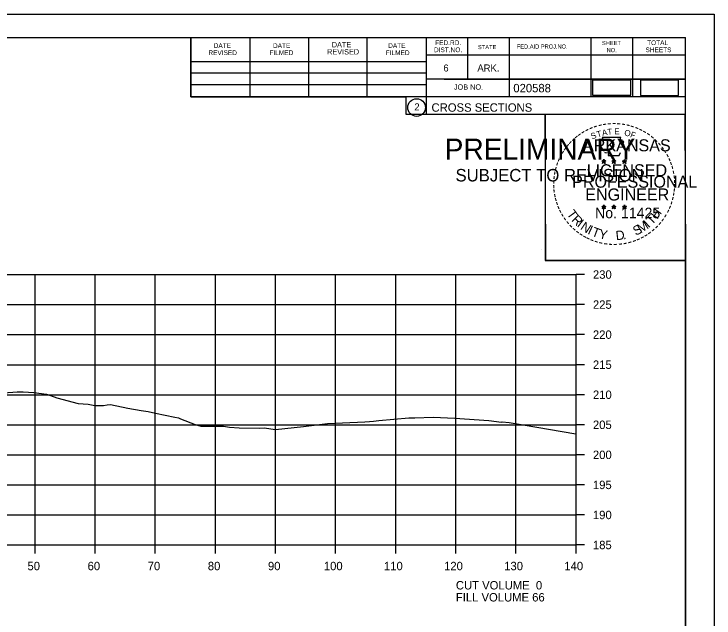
# Model space of a CAD drawing. Extents: x 1368968 to 1369915, y 377395 to 380381.
# Drawn here: x 1369184.6 to 1369301.1, y 379653.9 to 379754.4 of the extents above; entities that cross this region are included whole.
import ezdxf

# ---------------------------------------------------------------- set-up
doc = ezdxf.new("R2010")
doc.units = 0
for name, color, linetype in [('Default', 7, 'Continuous'), ('S_BREAKLINE_ANNOT', 7, 'Continuous'), ('S_BRIDGE', 7, 'Continuous'), ('S_BRIDGE_ANNOT', 7, 'Continuous'), ('S_BUILDING_ANNOT', 7, 'Continuous'), ('S_CAL_CORNER', 7, 'Continuous'), ('S_CTL_TABLE', 7, 'Continuous'), ('S_DITCHLINE_ANNOT', 7, 'Continuous'), ('S_DROP_INLET', 7, 'Continuous')]:
    doc.layers.add(name, color=color, linetype=linetype)

msp = doc.modelspace()

# ---------------------------------------------------------------- linework, layer by layer
at = {"layer": 'Default'}
for points in [[(1369280.88, 379740.9), (1369287.22, 379740.9), (1369287.22, 379743.42), (1369280.88, 379743.42)], [(1369288.84, 379740.87), (1369295.18, 379740.87), (1369295.18, 379743.39), (1369288.84, 379743.39)]]:
    msp.add_lwpolyline(points, close=True, dxfattribs=at)
at = {"layer": 'S_BREAKLINE_ANNOT'}
for p, q in [((1369278.13, 379666.06), (1369278.13, 379711.06)), ((1369279.53, 379711.06), (1369278.13, 379711.06)), ((1369279.53, 379706.06), (1369278.13, 379706.06)), ((1369279.53, 379701.06), (1369278.13, 379701.06)), ((1369279.53, 379696.06), (1369278.13, 379696.06)), ((1369279.53, 379691.06), (1369278.13, 379691.06)), ((1369279.53, 379686.06), (1369278.13, 379686.06)), ((1369279.53, 379681.06), (1369278.13, 379681.06)), ((1369279.53, 379676.06), (1369278.13, 379676.06)), ((1369279.53, 379671.06), (1369278.13, 379671.06)), ((1368998.13, 379666.06), (1369278.13, 379666.06)), ((1369188.13, 379664.66), (1369188.13, 379666.06)), ((1369198.13, 379664.66), (1369198.13, 379666.06)), ((1369208.13, 379664.66), (1369208.13, 379666.06)), ((1369218.13, 379664.66), (1369218.13, 379666.06)), ((1369228.13, 379664.66), (1369228.13, 379666.06)), ((1369238.13, 379664.66), (1369238.13, 379666.06)), ((1369248.13, 379664.66), (1369248.13, 379666.06)), ((1369258.13, 379664.66), (1369258.13, 379666.06)), ((1369268.13, 379664.66), (1369268.13, 379666.06)), ((1369278.13, 379664.66), (1369278.13, 379666.06)), ((1369279.53, 379666.06), (1369278.13, 379666.06))]:
    msp.add_line(p, q, dxfattribs=at)
at = {"layer": 'S_BRIDGE_ANNOT'}
for p, q in [((1368980.13, 379750.52), (1369296.31, 379750.52)), ((1369214.05, 379740.64), (1369214.05, 379750.52)), ((1369223.91, 379740.64), (1369223.91, 379750.32)), ((1369233.67, 379740.64), (1369233.67, 379750.32)), ((1369243.35, 379740.64), (1369243.35, 379750.32)), ((1369253.21, 379750.52), (1369253.21, 379737.72)), ((1369260.05, 379750.52), (1369260.05, 379743.58)), ((1369266.99, 379750.52), (1369266.99, 379740.64)), ((1369280.57, 379750.52), (1369280.57, 379740.64)), ((1369287.51, 379750.52), (1369287.51, 379740.64)), ((1369296.31, 379545.06), (1369296.31, 379750.52)), ((1369296.31, 379747.58), (1369253.21, 379747.58)), ((1369296.31, 379747.6), (1369296.31, 379747.6)), ((1369214.05, 379746.5), (1369253.21, 379746.5)), ((1369214.05, 379744.64), (1369253.21, 379744.64)), ((1369296.31, 379743.58), (1369253.21, 379743.58)), ((1369256.17, 379743.58), (1369296.31, 379743.58)), ((1369214.05, 379740.64), (1369214.05, 379742.7)), ((1369214.05, 379742.7), (1369253.21, 379742.7)), ((1369296.31, 379740.64), (1369214.05, 379740.64)), ((1369253.21, 379737.72), (1369296.31, 379737.72))]:
    msp.add_line(p, q, dxfattribs=at)
msp.add_circle((1369251.6, 379738.85), 1.47, dxfattribs=at)
at = {"layer": 'S_BUILDING_ANNOT'}
for p, q in [((1369282.4, 379729.97), (1369282.75, 379729.86)), ((1369282.4, 379729.97), (1369282.65, 379729.93)), ((1369282.4, 379729.97), (1369282.64, 379729.85)), ((1369282.75, 379730.23), (1369282.71, 379729.97)), ((1369282.75, 379729.86), (1369282.75, 379730.23)), ((1369282.75, 379730.23), (1369282.8, 379729.98)), ((1369283.09, 379729.97), (1369282.75, 379729.86)), ((1369283.09, 379729.97), (1369282.81, 379729.92)), ((1369283.09, 379729.97), (1369282.89, 379729.87)), ((1369284.07, 379729.97), (1369284.42, 379729.86)), ((1369284.07, 379729.97), (1369284.32, 379729.93)), ((1369284.07, 379729.97), (1369284.31, 379729.85)), ((1369284.42, 379730.23), (1369284.38, 379729.97)), ((1369284.42, 379729.86), (1369284.42, 379730.23)), ((1369284.42, 379730.23), (1369284.47, 379729.98)), ((1369284.76, 379729.97), (1369284.42, 379729.86)), ((1369284.76, 379729.97), (1369284.48, 379729.92)), ((1369284.76, 379729.97), (1369284.56, 379729.87)), ((1369285.83, 379729.96), (1369286.18, 379729.85)), ((1369285.83, 379729.96), (1369286.09, 379729.92)), ((1369285.83, 379729.96), (1369286.07, 379729.84)), ((1369286.18, 379730.21), (1369286.14, 379729.96)), ((1369286.18, 379729.85), (1369286.18, 379730.21)), ((1369286.18, 379730.21), (1369286.23, 379729.96)), ((1369286.53, 379729.96), (1369286.18, 379729.85)), ((1369286.53, 379729.96), (1369286.24, 379729.91)), ((1369286.53, 379729.96), (1369286.32, 379729.86)), ((1369282.53, 379729.56), (1369282.75, 379729.86)), ((1369282.53, 379729.56), (1369282.66, 379729.81)), ((1369282.53, 379729.56), (1369282.75, 379729.78)), ((1369282.96, 379729.56), (1369282.75, 379729.86)), ((1369282.96, 379729.56), (1369282.75, 379729.78)), ((1369282.96, 379729.56), (1369282.82, 379729.86)), ((1369284.2, 379729.56), (1369284.42, 379729.86)), ((1369284.2, 379729.56), (1369284.33, 379729.81)), ((1369284.2, 379729.56), (1369284.42, 379729.78)), ((1369284.63, 379729.56), (1369284.42, 379729.86)), ((1369284.63, 379729.56), (1369284.42, 379729.78)), ((1369284.63, 379729.56), (1369284.49, 379729.86)), ((1369285.97, 379729.55), (1369286.18, 379729.85)), ((1369285.97, 379729.55), (1369286.09, 379729.8)), ((1369285.97, 379729.55), (1369286.18, 379729.77)), ((1369286.39, 379729.55), (1369286.18, 379729.85)), ((1369286.39, 379729.55), (1369286.18, 379729.77)), ((1369286.39, 379729.55), (1369286.26, 379729.84)), ((1369282.39, 379722.4), (1369282.74, 379722.29)), ((1369282.39, 379722.4), (1369282.65, 379722.35)), ((1369282.39, 379722.4), (1369282.63, 379722.28)), ((1369282.53, 379721.99), (1369282.74, 379722.29)), ((1369282.53, 379721.99), (1369282.65, 379722.24)), ((1369282.53, 379721.99), (1369282.74, 379722.21)), ((1369282.74, 379722.65), (1369282.7, 379722.4)), ((1369282.74, 379722.29), (1369282.74, 379722.65)), ((1369282.74, 379722.65), (1369282.79, 379722.4)), ((1369283.09, 379722.4), (1369282.74, 379722.29)), ((1369282.96, 379721.99), (1369282.74, 379722.29)), ((1369282.96, 379721.99), (1369282.74, 379722.21)), ((1369283.09, 379722.4), (1369282.8, 379722.35)), ((1369282.96, 379721.99), (1369282.82, 379722.28)), ((1369283.09, 379722.4), (1369282.89, 379722.3)), ((1369284.06, 379722.4), (1369284.41, 379722.29)), ((1369284.06, 379722.4), (1369284.32, 379722.35)), ((1369284.06, 379722.4), (1369284.3, 379722.28)), ((1369284.2, 379721.99), (1369284.41, 379722.29)), ((1369284.2, 379721.99), (1369284.32, 379722.24)), ((1369284.2, 379721.99), (1369284.41, 379722.21)), ((1369284.41, 379722.65), (1369284.37, 379722.4)), ((1369284.41, 379722.29), (1369284.41, 379722.65)), ((1369284.41, 379722.65), (1369284.46, 379722.4)), ((1369284.76, 379722.4), (1369284.41, 379722.29)), ((1369284.63, 379721.99), (1369284.41, 379722.29)), ((1369284.63, 379721.99), (1369284.41, 379722.21)), ((1369284.76, 379722.4), (1369284.47, 379722.35)), ((1369284.63, 379721.99), (1369284.49, 379722.28)), ((1369284.76, 379722.4), (1369284.56, 379722.3)), ((1369285.83, 379722.39), (1369286.18, 379722.28)), ((1369285.83, 379722.39), (1369286.08, 379722.34)), ((1369285.83, 379722.39), (1369286.07, 379722.27)), ((1369285.96, 379721.98), (1369286.18, 379722.28)), ((1369285.96, 379721.98), (1369286.09, 379722.23)), ((1369285.96, 379721.98), (1369286.18, 379722.2)), ((1369286.18, 379722.64), (1369286.14, 379722.39)), ((1369286.18, 379722.28), (1369286.18, 379722.64)), ((1369286.18, 379722.64), (1369286.23, 379722.39)), ((1369286.53, 379722.39), (1369286.18, 379722.28)), ((1369286.39, 379721.98), (1369286.18, 379722.28)), ((1369286.39, 379721.98), (1369286.18, 379722.2)), ((1369286.53, 379722.39), (1369286.24, 379722.34)), ((1369286.39, 379721.98), (1369286.26, 379722.27)), ((1369286.53, 379722.39), (1369286.32, 379722.29))]:
    msp.add_line(p, q, dxfattribs=at)
for points in [[(1369282.44, 379733.85), (1369282.71, 379733.02)], [(1369285.95, 379732.93), (1369286.09, 379733.21), (1369285.41, 379733.19), (1369285.56, 379733.85), (1369282.44, 379733.85)], [(1369282.93, 379731.43), (1369282.93, 379731.34), (1369283.49, 379731.32), (1369283.44, 379730.85), (1369285.31, 379730.85), (1369285.51, 379731.38)], [(1369282.75, 379730.23), (1369282.96, 379729.56), (1369282.4, 379729.97), (1369283.09, 379729.97), (1369282.53, 379729.56), (1369282.75, 379730.23)], [(1369284.42, 379730.23), (1369284.63, 379729.56), (1369284.07, 379729.97), (1369284.76, 379729.97), (1369284.2, 379729.56), (1369284.42, 379730.23)], [(1369286.18, 379730.21), (1369286.39, 379729.55), (1369285.83, 379729.96), (1369286.53, 379729.96), (1369285.97, 379729.55), (1369286.18, 379730.21)], [(1369282.74, 379722.65), (1369282.96, 379721.99), (1369282.39, 379722.4), (1369283.09, 379722.4), (1369282.53, 379721.99), (1369282.74, 379722.65)], [(1369284.41, 379722.65), (1369284.63, 379721.99), (1369284.06, 379722.4), (1369284.76, 379722.4), (1369284.2, 379721.99), (1369284.41, 379722.65)], [(1369286.18, 379722.64), (1369286.39, 379721.98), (1369285.83, 379722.39), (1369286.53, 379722.39), (1369285.96, 379721.98), (1369286.18, 379722.64)]]:
    msp.add_lwpolyline(points, dxfattribs=at)
for centre, radius in [((1369282.75, 379729.86), 0.172), ((1369282.75, 379729.86), 0.145), ((1369282.75, 379729.86), 0.116), ((1369282.75, 379729.86), 0.0991), ((1369284.42, 379729.86), 0.172), ((1369284.42, 379729.86), 0.145), ((1369284.42, 379729.86), 0.116), ((1369284.42, 379729.86), 0.0991), ((1369286.18, 379729.85), 0.172), ((1369286.18, 379729.85), 0.145), ((1369286.18, 379729.85), 0.116), ((1369286.18, 379729.85), 0.0991), ((1369282.75, 379729.86), 0.0747), ((1369282.75, 379729.86), 0.0495), ((1369282.75, 379729.86), 0.0296), ((1369284.42, 379729.86), 0.0747), ((1369284.42, 379729.86), 0.0495), ((1369284.42, 379729.86), 0.0296), ((1369286.18, 379729.85), 0.0747), ((1369286.18, 379729.85), 0.0495), ((1369286.18, 379729.85), 0.0296), ((1369282.74, 379722.29), 0.172), ((1369282.74, 379722.29), 0.145), ((1369282.74, 379722.29), 0.116), ((1369282.74, 379722.29), 0.0991), ((1369282.74, 379722.29), 0.0747), ((1369282.74, 379722.29), 0.0495), ((1369282.74, 379722.29), 0.0296), ((1369284.41, 379722.29), 0.172), ((1369284.41, 379722.29), 0.145), ((1369284.41, 379722.29), 0.116), ((1369284.41, 379722.29), 0.0991), ((1369284.41, 379722.29), 0.0747), ((1369284.41, 379722.29), 0.0495), ((1369284.41, 379722.29), 0.0296), ((1369286.18, 379722.28), 0.172), ((1369286.18, 379722.28), 0.145), ((1369286.18, 379722.28), 0.116), ((1369286.18, 379722.28), 0.0991), ((1369286.18, 379722.28), 0.0747), ((1369286.18, 379722.28), 0.0495), ((1369286.18, 379722.28), 0.0296)]:
    msp.add_circle(centre, radius, dxfattribs=at)
at = {"layer": 'S_CTL_TABLE'}
msp.add_lwpolyline([(1369179.96, 379691.16), (1369185.16, 379691.54), (1369186.18, 379691.56), (1369187.95, 379691.45), (1369190.05, 379691.17), (1369190.69, 379690.96), (1369191.78, 379690.57), (1369195.29, 379689.61), (1369196.95, 379689.49), (1369198.1, 379689.28), (1369199.51, 379689.26), (1369200.12, 379689.4), (1369200.67, 379689.41), (1369203.56, 379688.84), (1369205.76, 379688.45), (1369206.95, 379688.26), (1369208.18, 379688), (1369211.39, 379687.32), (1369211.97, 379687.2), (1369212.35, 379687.03), (1369214.77, 379686.13), (1369215.73, 379685.82), (1369219.45, 379685.83), (1369220.49, 379685.66), (1369222.1, 379685.54), (1369225.53, 379685.5), (1369226.23, 379685.58), (1369228.13, 379685.26), (1369232.77, 379685.8), (1369236.75, 379686.29), (1369242.98, 379686.54), (1369243.76, 379686.61), (1369244.44, 379686.66), (1369245.34, 379686.78), (1369250.28, 379687.2), (1369251.28, 379687.23), (1369254.38, 379687.32), (1369257.98, 379687.17), (1369263.61, 379686.76), (1369265.72, 379686.52), (1369265.85, 379686.53), (1369266.99, 379686.46), (1369269.32, 379686.05), (1369278.07, 379684.55), (1369278.13, 379684.54)], dxfattribs=at)
at = {"layer": 'S_DITCHLINE_ANNOT'}
for p, q in [((1368998.13, 379711.06), (1369278.13, 379711.06)), ((1369188.13, 379666.06), (1369188.13, 379711.06)), ((1369198.13, 379666.06), (1369198.13, 379711.06)), ((1369208.13, 379666.06), (1369208.13, 379711.06)), ((1369218.13, 379666.06), (1369218.13, 379711.06)), ((1369228.13, 379666.06), (1369228.13, 379711.06)), ((1369238.13, 379666.06), (1369238.13, 379711.06)), ((1369248.13, 379666.06), (1369248.13, 379711.06)), ((1369258.13, 379666.06), (1369258.13, 379711.06)), ((1369268.13, 379666.06), (1369268.13, 379711.06)), ((1369278.13, 379666.06), (1369278.13, 379711.06)), ((1368998.13, 379706.06), (1369278.13, 379706.06)), ((1368998.13, 379701.06), (1369278.13, 379701.06)), ((1368998.13, 379696.06), (1369278.13, 379696.06)), ((1368998.13, 379691.06), (1369278.13, 379691.06)), ((1368998.13, 379686.06), (1369278.13, 379686.06)), ((1368998.13, 379681.06), (1369278.13, 379681.06)), ((1368998.13, 379676.06), (1369278.13, 379676.06)), ((1368998.13, 379671.06), (1369278.13, 379671.06)), ((1368998.13, 379666.06), (1369278.13, 379666.06))]:
    msp.add_line(p, q, dxfattribs=at)
at = {"layer": 'S_DROP_INLET'}
for p, q in [((1368967.73, 379754.41), (1369301.07, 379754.41)), ((1369272.35, 379715.26), (1369272.35, 379715.26))]:
    msp.add_line(p, q, dxfattribs=at)
for points in [[(1368967.73, 379754.41), (1369301.07, 379754.41), (1369301.07, 379541.07), (1368967.73, 379541.07)], [(1369214.05, 379750.52), (1369214.05, 379740.64), (1369249.79, 379740.64), (1369249.79, 379737.72), (1369272.99, 379737.72), (1369272.99, 379713.38), (1369296.31, 379713.38), (1369296.31, 379545.06), (1368980.13, 379545.06), (1368980.13, 379750.52)], [(1369272.99, 379737.72), (1369296.19, 379737.72), (1369296.31, 379713.38), (1369273.11, 379713.38)]]:
    msp.add_lwpolyline(points, close=True, dxfattribs=at)

# ---------------------------------------------------------------- texts
at = {"layer": 'S_BRIDGE'}
for s, p in [('230', (1369280.93, 379710.36)), ('225', (1369280.93, 379705.36)), ('220', (1369280.93, 379700.36)), ('215', (1369280.93, 379695.36)), ('210', (1369280.93, 379690.36)), ('205', (1369280.93, 379685.36)), ('200', (1369280.93, 379680.36)), ('195', (1369280.93, 379675.36)), ('190', (1369280.93, 379670.36)), ('185', (1369280.93, 379665.36)), ('50', (1369186.87, 379661.86)), ('60', (1369196.87, 379661.86)), ('70', (1369206.87, 379661.86)), ('80', (1369216.87, 379661.86)), ('90', (1369226.87, 379661.86)), ('100', (1369236.17, 379661.86)), ('110', (1369246.17, 379661.86)), ('120', (1369256.17, 379661.86)), ('130', (1369266.17, 379661.86)), ('140', (1369276.17, 379661.86)), ('CUT VOLUME  0', (1369258.13, 379658.66)), ('FILL VOLUME 66', (1369258.13, 379656.66))]:
    msp.add_text(s, height=1.4, dxfattribs=at).set_placement(p)
at = {"layer": 'S_BRIDGE_ANNOT'}
for s, height, p in [('FED.RD.', 0.782, (1369254.69, 379749.24)), ('SHEET', 0.684, (1369282.43, 379749.24)), ('TOTAL', 0.782, (1369289.95, 379749.24)), ('DATE', 0.782, (1369217.85, 379748.76)), ('DATE', 0.782, (1369227.71, 379748.76)), ('DATE', 0.879, (1369237.49, 379748.86)), ('DATE', 0.782, (1369246.87, 379748.76)), ('DIST.NO.', 0.782, (1369254.49, 379748.06)), ('STATE', 0.684, (1369261.81, 379748.56)), ('FED.AID PROJ.NO.', 0.684, (1369268.27, 379748.66)), ('NO.', 0.684, (1369283.21, 379748.06)), ('SHEETS', 0.782, (1369289.67, 379748.06)), ('REVISED', 0.782, (1369216.97, 379747.58)), ('FILMED', 0.782, (1369227.13, 379747.58)), ('REVISED', 0.879, (1369236.71, 379747.68)), ('FILMED', 0.782, (1369246.47, 379747.58)), ('6', 1.17, (1369256.05, 379744.84)), ('ARK.', 1.172, (1369261.71, 379744.84)), ('020588', 1.4, (1369267.69, 379741.38)), ('JOB NO.', 0.879, (1369257.81, 379741.82)), ('2', 1.17, (1369251.22, 379738.37)), ('CROSS SECTIONS', 1.4, (1369254.08, 379738.15))]:
    msp.add_text(s, height=height, rotation=360, dxfattribs=at).set_placement(p)
at = {"layer": 'S_BUILDING_ANNOT'}
for s, height, rotation, p in [('-', 1.6, 19.1761, (1369281.19, 379734.98)), ('-', 1.6, 13.6301, (1369281.94, 379735.22)), ('-', 1.6, 10.2193, (1369282.62, 379735.38)), ('-', 1.6, 5.8968, (1369283.34, 379735.49)), ('-', 1.6, 0.1862, (1369284.12, 379735.56)), ('-', 1.6, 357.743, (1369284.84, 379735.55)), ('-', 1.6, 352.1617, (1369285.58, 379735.49)), ('-', 1.6, 347.2049, (1369286.3, 379735.38)), ('-', 1.6, 342.3362, (1369286.94, 379735.22)), ('-', 1.6, 34.0636, (1369279.32, 379734.02)), ('-', 1.6, 28.7918, (1369279.92, 379734.39)), ('-', 1.6, 24.3072, (1369280.55, 379734.71)), ('S', 1, 21.594, (1369280.79, 379733.53)), ('T', 1, 16.4036, (1369281.71, 379733.86)), ('A', 1, 11.2132, (1369282.53, 379734.11)), ('T', 1, 6.0228, (1369283.38, 379734.28)), ('E', 1, 0.8323, (1369284.49, 379734.39)), ('O', 1, 350.4515, (1369286.09, 379734.18)), ('F', 1, 340.0707, (1369287.05, 379733.95)), ('-', 1.6, 337.8551, (1369287.67, 379735)), ('-', 1.6, 334.1211, (1369288.3, 379734.73)), ('-', 1.6, 329.6409, (1369288.88, 379734.45)), ('-', 1.6, 325.8627, (1369289.53, 379734.09)), ('-', 1.6, 42.9622, (1369277.84, 379732.83)), ('-', 1.6, 38.9507, (1369278.27, 379733.25)), ('-', 1.6, 36.2317, (1369278.75, 379733.63)), ('ARKANSAS', 2, 360, (1369279.29, 379731.56)), ('-', 1.6, 320.5297, (1369290.14, 379733.66)), ('-', 1.6, 315.5786, (1369290.73, 379733.17)), ('-', 1.6, 50.6142, (1369276.99, 379731.87)), ('-', 1.6, 48.423, (1369277.39, 379732.35)), ('-', 1.6, 309.8797, (1369291.3, 379732.62)), ('-', 1.6, 306.6522, (1369291.83, 379732.02)), ('-', 1.6, 58.0706, (1369276.25, 379730.77)), ('-', 1.6, 54.2325, (1369276.57, 379731.3)), ('-', 1.4, 303.6753, (1369292.31, 379731.45)), ('-', 1.6, 299.6684, (1369292.63, 379730.85)), ('-', 1.6, 67.7743, (1369275.68, 379729.55)), ('-', 1.6, 62.8713, (1369275.93, 379730.16)), ('-', 1.6, 294.6628, (1369292.96, 379730.23)), ('-', 1.6, 75.461, (1369275.26, 379728.2)), ('-', 1.6, 72.3945, (1369275.46, 379728.92)), ('LICENSED', 2, 360, (1369279.89, 379727.41)), ('DWB', 0.01, 360, (1369282.73, 379729.86)), ('DWB', 0.01, 360, (1369284.4, 379729.86)), ('DWB', 0.01, 360, (1369286.17, 379729.85)), ('-', 1.6, 290.5728, (1369293.21, 379729.66)), ('-', 1.6, 285.1233, (1369293.45, 379729.08)), ('-', 1.6, 81.2013, (1369275.13, 379727.49)), ('-', 1.6, 280.5493, (1369293.65, 379728.33)), ('-', 1.6, 89.0622, (1369275.03, 379726.1)), ('-', 1.6, 85.1863, (1369275.05, 379726.8)), ('PROFESSIONAL', 2, 360, (1369277.47, 379725.51)), ('-', 1.6, 276.5962, (1369293.81, 379727.57)), ('-', 1.6, 274.3301, (1369293.87, 379726.84)), ('-', 1.6, 94.1959, (1369275.06, 379725.37)), ('ENGINEER', 2, 360, (1369279.65, 379723.38)), ('-', 1.6, 263.5172, (1369293.89, 379725.55)), ('-', 1.6, 269.9407, (1369293.9, 379726.21)), ('-', 1.6, 98.9479, (1369275.13, 379724.71)), ('-', 1.6, 101.7149, (1369275.27, 379723.97)), ('-', 1.6, 260.9953, (1369293.81, 379724.89)), ('-', 1.6, 105.4578, (1369275.43, 379723.38)), ('-', 1.6, 109.0874, (1369275.65, 379722.75)), ('-', 1.6, 252.8681, (1369293.52, 379723.49)), ('-', 1.6, 255.7626, (1369293.7, 379724.21)), ('-', 1.6, 114.0643, (1369275.9, 379722.15)), ('-', 1.6, 115.7289, (1369276.2, 379721.53)), ('T', 1.54, 306.0406, (1369276.5, 379721.13)), ('No. 11425', 1.757, 360, (1369281.28, 379720.43)), ('DWB', 0.01, 360, (1369282.73, 379722.28)), ('DWB', 0.01, 360, (1369284.4, 379722.28)), ('DWB', 0.01, 360, (1369286.17, 379722.27)), ('H', 1.54, 54.6088, (1369291.62, 379720.16)), ('-', 1.6, 244.6197, (1369293.04, 379722.19)), ('-', 1.6, 247.8887, (1369293.3, 379722.82)), ('-', 1.6, 120.4471, (1369276.56, 379720.95)), ('R', 1.54, 314.005, (1369277.27, 379720.08)), ('T', 1.54, 46.6444, (1369290.73, 379719.22)), ('-', 1.6, 239.0712, (1369292.64, 379721.44)), ('-', 1.6, 125.8934, (1369276.96, 379720.39)), ('-', 1.6, 130.7181, (1369277.43, 379719.84)), ('I', 1.54, 321.9694, (1369278.17, 379719.15)), ('N', 1.54, 326.5002, (1369278.73, 379718.67)), ('M', 1.54, 32.6563, (1369288.89, 379717.89)), ('I', 1.54, 42.1136, (1369290.17, 379718.74)), ('-', 1.6, 231.2538, (1369291.81, 379720.22)), ('-', 1.6, 233.8452, (1369292.24, 379720.79)), ('-', 1.6, 134.2238, (1369277.94, 379719.29)), ('-', 1.6, 138.9338, (1369278.47, 379718.83)), ('-', 1.6, 144.6463, (1369279.02, 379718.42)), ('I', 1.54, 335.3603, (1369279.94, 379717.89)), ('T', 1.54, 339.8912, (1369280.6, 379717.56)), ('Y', 1.54, 347.8556, (1369281.82, 379717.12)), ('D', 1.54, 6.3969, (1369284.8, 379716.76)), ('S', 1.54, 26.9312, (1369288.05, 379717.49)), ('-', 1.6, 221.0851, (1369290.81, 379719.15)), ('-', 1.6, 225.7653, (1369291.33, 379719.66)), ('-', 1.6, 148.0898, (1369279.59, 379718.05)), ('-', 1.6, 151.5704, (1369280.16, 379717.72)), ('-', 1.6, 154.6002, (1369280.69, 379717.48)), ('.', 1.54, 13.7642, (1369286, 379716.88)), ('-', 1.6, 207.3568, (1369289.17, 379717.94)), ('-', 1.6, 212.2491, (1369289.73, 379718.29)), ('-', 1.6, 215.7363, (1369290.26, 379718.68)), ('-', 1.6, 158.5612, (1369281.31, 379717.22)), ('-', 1.6, 162.7983, (1369282, 379717.01)), ('-', 1.6, 167.5555, (1369282.71, 379716.85)), ('-', 1.6, 173.1155, (1369283.48, 379716.74)), ('-', 1.6, 176.5183, (1369284.23, 379716.68)), ('-', 1.6, 181.5918, (1369284.98, 379716.7)), ('-', 1.6, 185.8167, (1369285.79, 379716.78)), ('-', 1.6, 191.2858, (1369286.52, 379716.91)), ('-', 1.6, 195.4743, (1369287.25, 379717.11)), ('-', 1.6, 200.7184, (1369287.93, 379717.35)), ('-', 1.6, 204.2516, (1369288.55, 379717.62))]:
    msp.add_text(s, height=height, rotation=rotation, dxfattribs=at).set_placement(p)
at = {"layer": 'S_CAL_CORNER'}
for s, height, p in [('PRELIMINARY', 3.5, (1369256.26, 379730.18)), ('DWB', 0.01, (1369257.01, 379732.03)), ('SUBJECT TO REVISION', 2.0751, (1369258.07, 379726.55))]:
    msp.add_text(s, height=height, rotation=360, dxfattribs=at).set_placement(p)

doc.saveas('drawing.dxf')
